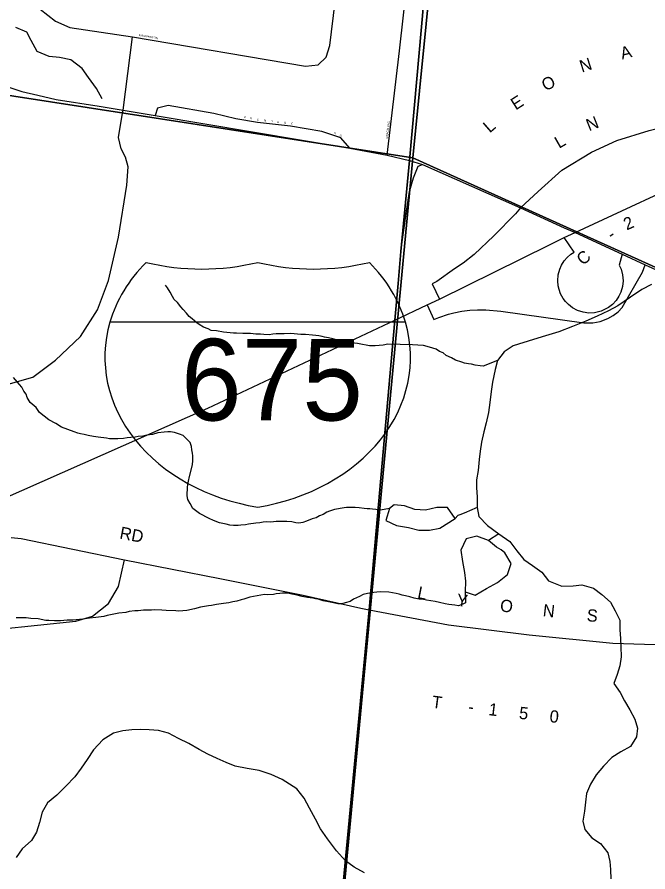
# Model space of a CAD drawing. Extents: x 1312308 to 1684953, y 460642 to 865172.
# Drawn here: x 1485536 to 1489405, y 595224 to 600462 of the extents above; entities that cross this region are included whole.
import ezdxf

# ---------------------------------------------------------------- set-up
doc = ezdxf.new("R2010")
doc.units = 0
for name, color, linetype in [('GM_X_County_Road', 7, 'Continuous'), ('GM_X_County_Road_Text', 7, 'Continuous'), ('GM_X_Interchange_Ramps', 7, 'Continuous'), ('GM_X_Interstate_Location', 7, 'Continuous'), ('GM_X_Interstate_Route', 7, 'Continuous'), ('GM_X_Interstate_Shield', 7, 'Continuous'), ('GM_X_Minor_Lake', 7, 'Continuous'), ('GM_X_Minor_River', 7, 'Continuous'), ('GM_X_Section', 7, 'Continuous'), ('GM_X_State_Route', 7, 'Continuous'), ('GM_X_Township', 7, 'Continuous'), ('GM_X_Township_Road', 7, 'Continuous'), ('GM_X_Township_Road_Text', 7, 'Continuous'), ('GM_X_Township_Subdivision', 7, 'Continuous'), ('GM_X_Township_Subdivision_Text', 7, 'Continuous')]:
    doc.layers.add(name, color=color, linetype=linetype)

msp = doc.modelspace()

# ---------------------------------------------------------------- linework, layer by layer
at = {"layer": 'GM_X_County_Road'}
for points in [[(1488624, 599293), (1488732.4, 599392.9), (1488877.9, 599523.4), (1489058.4, 599635.3), (1489215, 599706.7), (1489412.7, 599767.2), (1489613.2, 599816.6), (1490011.4, 599912.8)], [(1485500.1, 597274), (1485559.9, 597268), (1486193.8, 597137.2), (1486778.4, 597022.4), (1487290.4, 596920), (1487644.5, 596841.3)], [(1487644.5, 596841.3), (1487694.3, 596830.2)]]:
    msp.add_lwpolyline(points, dxfattribs=at)
at = {"layer": 'GM_X_Interchange_Ramps'}
for points in [[(1488624, 599293), (1488593, 599257), (1488460.8, 599122.7), (1488339.7, 599008.2), (1488271.1, 598954.6), (1488219.1, 598919.8), (1488109.3, 598842.4), (1488082.3, 598826.9), (1488125.8, 598734.2)], [(1489246.6, 599009), (1489229, 598943), (1489240.6, 598917.3), (1489249.7, 598883.3), (1489252.6, 598845.9), (1489249.1, 598811.4), (1489238.9, 598776.1), (1489227.3, 598751.5), (1489210.1, 598725.6), (1489188.6, 598702.2), (1489162.9, 598682), (1489117.7, 598659.7), (1489078.2, 598650.4), (1489041.7, 598649), (1489007.4, 598653.9), (1488973.9, 598664.7), (1488943.1, 598681.2), (1488917.4, 598701.1), (1488899, 598720.3), (1488885.4, 598738.5), (1488869.4, 598767.6), (1488860.3, 598792.3), (1488855, 598815), (1488852.1, 598845.7), (1488855.1, 598883.5), (1488864.6, 598918.5), (1488875, 598942), (1488891.5, 598968.3), (1488910.1, 598990), (1488932.6, 599009.5), (1488952.7, 599021.4), (1488891.4, 599110.8)], [(1488051, 598698.2), (1488092.5, 598609.9), (1488123.1, 598620.7), (1488182.7, 598641.3), (1488214.5, 598649.9), (1488263.9, 598659.9), (1488312.7, 598666.2), (1488360.7, 598668.9), (1488411.5, 598668), (1488502, 598659.9), (1489012.1, 598588.9), (1489067.3, 598588.8), (1489113.1, 598597.5), (1489158.2, 598614.5), (1489192.3, 598634.1), (1489221.7, 598657.1), (1489246.5, 598682.5), (1489371.5, 598899.8), (1489387.9, 598944.9)]]:
    msp.add_lwpolyline(points, dxfattribs=at)
at = {"layer": 'GM_X_Interstate_Route'}
for points in [[(1488958.9, 599141.6), (1489786.5, 599525.8)], [(1488801.3, 599066.5), (1488891.4, 599110.8), (1488958.9, 599141.6)], [(1484820.7, 597220.1), (1485046.4, 597333.1), (1486705, 598066.6), (1487853.3, 598605.4), (1488051, 598698.2), (1488125.8, 598734.2), (1488801.3, 599066.5)]]:
    msp.add_lwpolyline(points, dxfattribs=at)
at = {"layer": 'GM_X_Interstate_Shield'}
msp.add_line((1487918.2, 598592.2), (1486105.2, 598592.2), dxfattribs=at)
msp.add_line((1487918.2, 598592.2), (1486105.2, 598592.2), dxfattribs=at)
for centre, start_param, end_param in [((1487246.1, 598378), 2.47259, 2.911027), ((1486669.2, 599856), 4.415841, 5.008937), ((1487354.1, 599856), 4.415841, 5.008937), ((1486777.3, 598378), 0.230566, 0.669003), ((1487246.1, 598378), 2.911027, 4.511031), ((1486777.3, 598378), 4.913747, 6.513751)]:
    msp.add_ellipse(centre, major_axis=(1171.9, 0), ratio=0.8, start_param=start_param, end_param=end_param, dxfattribs=at)
at = {"layer": 'GM_X_Minor_Lake'}
for points in [[(1487847.7, 597473.8), (1487819.2, 597450.2), (1487797.8, 597378.4), (1487863.2, 597347), (1487937.1, 597335.5), (1488000.9, 597318.2), (1488065, 597319), (1488129.3, 597329.8), (1488222.7, 597390.2)], [(1488222.7, 597390.2), (1488175.9, 597457.3), (1488109.8, 597456.6), (1488041.3, 597439.9), (1487975.3, 597445.2), (1487911.7, 597466.5), (1487847.7, 597473.8)], [(1488426.4, 597255.7), (1488354.7, 597281.2), (1488290.3, 597264.4), (1488256.9, 597194.8), (1488267.6, 597126.3), (1488280.3, 597059.8), (1488285.3, 597005.5), (1488284, 596941.3), (1488345.7, 596920), (1488414.6, 596960.9), (1488481.4, 596997.7), (1488544.5, 597046.7), (1488565.8, 597114.5), (1488527, 597179.5)], [(1488505.4, 597198), (1488475.6, 597214.6), (1488426.4, 597255.7)], [(1488527, 597179.5), (1488505.4, 597198)]]:
    msp.add_lwpolyline(points, dxfattribs=at)
at = {"layer": 'GM_X_Minor_River'}
for points in [[(1486057.3, 599961.8), (1486022.5, 600024.7), (1485973.7, 600091.9), (1485934.7, 600146.9), (1485865.7, 600200.4), (1485795.9, 600215.8), (1485731.9, 600221.1), (1485658.3, 600250.6), (1485621.6, 600319.6), (1485596.6, 600370.3), (1485529, 600399.7)], [(1488482.2, 598358.6), (1488393.7, 598322.9), (1488375.7, 598325.3), (1488345.7, 598330.1), (1488323.7, 598334.6), (1488303.7, 598337.1), (1488279.7, 598341.8), (1488263.8, 598348.2), (1488223.9, 598359.2), (1488200.2, 598373.8), (1488168.4, 598388.7), (1488148.8, 598405.2), (1488126.9, 598413.8), (1488107.2, 598428.3), (1488065.3, 598439.4), (1488029.4, 598450.3), (1487993.3, 598451.2), (1487961.2, 598454), (1487810.7, 598457.7), (1487780.5, 598452.5), (1487732.2, 598447.6), (1487698, 598448.5), (1487676.1, 598453), (1487654, 598455.6), (1487624.1, 598462.4), (1487606.1, 598464.8), (1487574.1, 598469.6), (1487556.1, 598472.1), (1487520.1, 598481), (1487494.1, 598485.6), (1487472.2, 598490.2), (1487446.2, 598496.9), (1487422.2, 598501.5), (1487406.3, 598505.9), (1487386.3, 598508.4), (1487368.3, 598510.8), (1487348.2, 598513.3), (1487304.1, 598516.4), (1487276, 598517.1), (1487213.9, 598522.7), (1487173.7, 598521.7), (1487155.7, 598522.1), (1487125.5, 598520.9), (1487105.4, 598519.4), (1487081.2, 598515.9), (1487049.1, 598516.7), (1487029.1, 598519.2), (1487001, 598519.9), (1486967, 598522.8), (1486920.8, 598523.9), (1486880.7, 598524.9), (1486862.6, 598525.4), (1486802.5, 598530.9), (1486758.5, 598540), (1486726.5, 598542.8), (1486708.6, 598551.3), (1486678.8, 598562), (1486653.1, 598578.7), (1486637.3, 598589.1), (1486609.8, 598613.9), (1486592.1, 598628.4), (1486574.5, 598648.9), (1486555, 598671.5), (1486539.3, 598687.9), (1486519.8, 598712.5), (1486500.2, 598731), (1486488.6, 598749.4), (1486475.2, 598775.8), (1486457.8, 598804.3), (1486446.2, 598820.7)], [(1489426.9, 598823.8), (1489367.7, 598793.9), (1489297.8, 598746.2), (1489219.7, 598692.9), (1489162.5, 598662.9), (1489093.2, 598629.3), (1489024, 598599.7), (1488942.6, 598566.5), (1488859.3, 598533.5), (1488776.2, 598508.4), (1488703.3, 598487), (1488577.6, 598447.4), (1488524.2, 598411.2), (1488482.2, 598358.6), (1488468.2, 598302.9), (1488451.3, 598225.3), (1488443.2, 598167.4), (1488434.8, 598101.5), (1488426.6, 598039.6), (1488412.3, 597976)], [(1485907.8, 597912.8), (1485885.9, 597921.3), (1485808.3, 597949.4), (1485772.7, 597972.3), (1485731.1, 597995.4), (1485701.5, 598016.2), (1485673.9, 598039), (1485652.6, 598069.6), (1485615.2, 598100.7), (1485597.9, 598131.2), (1485592.4, 598151.4), (1485576.8, 598169.8), (1485565.3, 598194.2), (1485549.6, 598210.7), (1485514.6, 598253.7)], [(1488412.3, 597976), (1488398.3, 597920.3), (1488384, 597858.6), (1488376, 597802.8), (1488370.1, 597750.8), (1488363.7, 597684.8), (1488353.6, 597627), (1488353.8, 597576.9), (1488357.9, 597522.5), (1488357.5, 597456.4), (1488367.5, 597401.8), (1488421.7, 597347.7), (1488489.9, 597295.1), (1488558.4, 597248.5), (1488600.4, 597190.8), (1488644.7, 597139), (1488697.4, 597101), (1488754.1, 597060.8), (1488796.2, 597007.1), (1488877.3, 596976.1), (1488947.5, 596977.6), (1488999.8, 596983.7), (1489071.2, 596963), (1489121.9, 596923.1), (1489176.3, 596877), (1489204.5, 596823.8), (1489232.5, 596766.6), (1489232.4, 596708.4), (1489236.4, 596654.1), (1489238.6, 596603.9), (1489240.4, 596541.6), (1489232.4, 596487.8), (1489216.5, 596434.2), (1489196.6, 596378.9)], [(1487819.2, 597450.2), (1487765.6, 597441.3), (1487735.5, 597444.1), (1487715.5, 597446.6), (1487699.5, 597449), (1487683.5, 597449.4), (1487665.4, 597451.8), (1487633.4, 597454.6), (1487609.4, 597457.2), (1487585.3, 597457.8), (1487557.1, 597456.5), (1487541, 597454.9), (1487482.5, 597444.3), (1487452.2, 597435), (1487436, 597429.4), (1487413.5, 597413.9), (1487391.2, 597406.4), (1487370.9, 597394.9), (1487346.6, 597387.5), (1487310.1, 597374.3), (1487287.8, 597364.8), (1487263.6, 597361.4), (1487245.6, 597363.9), (1487221.6, 597368.5), (1487189.6, 597371.3), (1487149.4, 597372.3), (1487125.3, 597370.9), (1487093.1, 597367.6), (1487063, 597368.4), (1487044.9, 597366.8), (1487024.7, 597363.3), (1487000.6, 597361.9), (1486954.2, 597355), (1486936.1, 597351.5), (1486907.9, 597348.1), (1486891.8, 597346.5), (1486863.7, 597347.2), (1486839.7, 597349.8), (1486817.7, 597354.4), (1486777.7, 597363.4), (1486740, 597378.4), (1486714.1, 597389.1), (1486654.7, 597420.7), (1486613.3, 597451.8), (1486597.9, 597482.3), (1486582.5, 597506.7), (1486579, 597528.9), (1486580.3, 597583), (1486587.3, 597619), (1486594, 597646.9), (1486611.8, 597718.7), (1486614.5, 597744.8), (1486613.1, 597772.9), (1486611.6, 597791), (1486608.1, 597811.2), (1486606.5, 597831.3), (1486597.1, 597855.6), (1486571.7, 597882.3), (1486554, 597898.8), (1486532.1, 597907.4), (1486502.2, 597916.1), (1486476.2, 597920.8), (1486460.2, 597921.2), (1486438, 597919.7), (1486399.8, 597914.7), (1486365.4, 597905.5), (1486331.1, 597900.3), (1486306.9, 597894.9), (1486278.7, 597891.6), (1486260.6, 597888), (1486234.4, 597886.6), (1486210.2, 597883.2), (1486188.1, 597879.8), (1486153.9, 597878.6), (1486123.7, 597877.3), (1486101.7, 597877.9), (1486083.7, 597882.3), (1486033.6, 597887.6), (1486003.6, 597892.3), (1485971.7, 597899.2), (1485947.7, 597903.8), (1485925.7, 597908.3), (1485907.8, 597912.8)], [(1488357.5, 597456.4), (1488311.6, 597435.8), (1488291.4, 597428.3), (1488256.9, 597415.1), (1488238.6, 597407.5), (1488222.7, 597390.2)], [(1488489.9, 597295.1), (1488426.4, 597255.7)], [(1488284, 596941.3), (1488285.7, 596872.5), (1488269.5, 596864.8), (1488243.1, 596855.5), (1488221.1, 596858), (1488183.1, 596863), (1488161.1, 596867.5), (1488127.1, 596874.4), (1488099.2, 596881.1), (1488047.1, 596888.4), (1488029.2, 596892.9), (1488001.1, 596895.6), (1487971.2, 596902.3), (1487945.2, 596909), (1487917.3, 596915.7), (1487897.3, 596920.2), (1487879.4, 596926.7), (1487861.4, 596929.2), (1487815.4, 596938.3), (1487765.3, 596939.6), (1487743.2, 596938.1), (1487723, 596936.6), (1487684.7, 596929.5), (1487658.5, 596924.2), (1487636.1, 596912.7), (1487599.5, 596895.5), (1487579.1, 596882), (1487548.8, 596872.7), (1487528.6, 596867.2), (1487502.5, 596867.8), (1487476.5, 596872.5), (1487446.5, 596879.2), (1487412.6, 596886.1), (1487382.7, 596894.9), (1487366.7, 596897.3), (1487350.7, 596901.7), (1487316.7, 596906.5), (1487284.7, 596911.3), (1487244.8, 596922.3), (1487220.8, 596927), (1487204.8, 596929.4), (1487188.8, 596931.8), (1487164.7, 596932.4), (1487146.6, 596930.8), (1487124.4, 596927.3), (1487108.3, 596923.7), (1487074.1, 596922.6), (1487054, 596923.1), (1487029.9, 596919.6), (1486963.3, 596907.2), (1486926.9, 596896.1), (1486910.7, 596890.5), (1486884.4, 596883.1), (1486858.2, 596879.7), (1486833.9, 596872.3), (1486801.7, 596869.1), (1486759.4, 596862.1), (1486729.1, 596856.8), (1486709, 596855.3), (1486684.8, 596849.9), (1486660.6, 596846.5), (1486624.2, 596835.4), (1486577.8, 596826.5), (1486551.6, 596823.1), (1486525.4, 596821.8), (1486509.4, 596824.2), (1486451.2, 596825.6), (1486423.2, 596828.3), (1486379, 596829.4), (1486360.9, 596827.8), (1486310.7, 596827.1), (1486278.5, 596823.8), (1486258.4, 596824.3), (1486224.2, 596819.2), (1486202, 596813.7), (1486159.7, 596810.7), (1486129.4, 596803.4), (1486089, 596794.4), (1486068.8, 596788.9), (1486018.5, 596784.1), (1485980.2, 596779), (1485939.9, 596772), (1485917.8, 596770.6), (1485877.5, 596767.5), (1485843.4, 596766.4)], [(1485843.4, 596766.4), (1485801.1, 596763.4), (1485765, 596762.3), (1485730.9, 596765.2), (1485712.8, 596765.6), (1485664.9, 596774.8), (1485620.8, 596777.9), (1485590.7, 596780.7), (1485550.6, 596781.7), (1485530.5, 596780.2)], [(1489196.6, 596378.9), (1489235.1, 596324.5), (1489261.6, 596271.5), (1489294, 596216.3), (1489324.4, 596159.1), (1489340.8, 596104.4), (1489335.1, 596052.4), (1489299.1, 595993.3), (1489239.8, 595959), (1489184.5, 595924.6), (1489132.6, 595872), (1489086.7, 595819.3), (1489052.8, 595762.1), (1489028.9, 595704.7), (1489021.2, 595650.7), (1489015.5, 595596.7), (1489005.5, 595534.8), (1489018, 595484.2), (1489060.6, 595432.7), (1489113.8, 595398.9), (1489158.2, 595341.4), (1489170.7, 595288.8), (1489175.1, 595238.5), (1489177.3, 595180.2)], [(1487667.5, 595219.1), (1487602.3, 595253.2), (1487549.2, 595291), (1487494.9, 595352.9), (1487438.9, 595426.9), (1487396.6, 595488.4), (1487366.3, 595547.6), (1487330.3, 595614.9), (1487296, 595676.2), (1487251.6, 595733.8), (1487160.9, 595790.8), (1487093.6, 595821), (1487020, 595845.4), (1486948, 595857.6), (1486874.1, 595872), (1486818.5, 595893.8), (1486763.1, 595919.6), (1486705.6, 595945.4), (1486652.3, 595975.2), (1486589.1, 596011.3), (1486525.8, 596041.3), (1486464.5, 596073.4), (1486402.8, 596091.3), (1486346.6, 596095.1), (1486290.4, 596096.8), (1486240.1, 596094.4), (1486183.6, 596088.1), (1486126.9, 596073.8), (1486061.4, 596033.7), (1486005.2, 595973.2), (1485965.2, 595912.2), (1485929.4, 595859.2), (1485889.5, 595806.2), (1485835.5, 595749.7), (1485779.6, 595695.2), (1485721.8, 595646.8), (1485689.9, 595589.6), (1485673.8, 595525.9), (1485654, 595468.3), (1485624.2, 595417), (1485566.3, 595364.6), (1485530.5, 595311.5)]]:
    msp.add_lwpolyline(points, dxfattribs=at)
at = {"layer": 'GM_X_Section'}
for points in [[(1483133.5, 605978.7), (1488497.8, 604980.5), (1487963.3, 599599.4), (1482615.8, 600425.3)], [(1488497.8, 604980.5), (1493510.4, 603241.1), (1492992, 597331.8), (1487963.3, 599599.4)], [(1482615.8, 600425.3), (1487963.3, 599599.4), (1487448.9, 594128), (1482090.2, 594892.5)], [(1487963.3, 599599.4), (1492992, 597331.8), (1493222.5, 597253.6), (1492765.2, 591848.7), (1487448.9, 594128)]]:
    msp.add_lwpolyline(points, close=True, dxfattribs=at)
at = {"layer": 'GM_X_State_Route'}
for points in [[(1485428.8, 600055.5), (1485460.9, 600041.5), (1485565.5, 600006.1), (1485663, 599984.1), (1485774.5, 599957.8), (1486040.1, 599915.8)], [(1486040.1, 599915.8), (1486185.6, 599892.8), (1486382.8, 599859.2), (1487576.1, 599659.4), (1487642.4, 599647.1)], [(1487642.4, 599647.1), (1487806.1, 599616.6), (1487942, 599584.2), (1488022.6, 599558.6), (1488624, 599293), (1488891.9, 599171.9)], [(1488891.9, 599171.9), (1488958.9, 599141.6), (1489246.6, 599009), (1489387.9, 598944.9), (1490111.6, 598619.3), (1490509.8, 598436.4), (1490773.2, 598325.4), (1490881.2, 598276.6)]]:
    msp.add_lwpolyline(points, dxfattribs=at)
at = {"layer": 'GM_X_Township'}
for points in [[(1488668.8, 607582.4), (1488397.9, 604604.1), (1488382.5, 604434.9), (1488301.6, 603539.3), (1488222.7, 602672.8), (1488060.1, 600883), (1487942, 599584.2), (1487890.5, 599026.4), (1487873.4, 598830.3), (1487853.3, 598605.4), (1487694.3, 596830.2), (1487177.2, 591380.6), (1487128.9, 590797.4), (1486724.4, 586538.1), (1486296.6, 581644.3)], [(1486296.6, 581644.3), (1486724.4, 586538.1), (1487128.9, 590797.4), (1487177.2, 591380.6), (1487694.3, 596830.2), (1487853.3, 598605.4), (1487873.4, 598830.3), (1487890.5, 599026.4), (1487942, 599584.2), (1488060.1, 600883), (1488222.7, 602672.8), (1488301.6, 603539.3), (1488382.5, 604434.9), (1488397.9, 604604.1), (1488668.8, 607582.4)]]:
    msp.add_lwpolyline(points, dxfattribs=at)
at = {"layer": 'GM_X_Township_Road'}
for points in [[(1487873.4, 598830.3), (1487890.5, 599026.4), (1487924.6, 599273.8), (1487941.7, 599393.1), (1487967.3, 599478.4), (1487996.4, 599549.9), (1488022.6, 599558.6)], [(1487727.3, 597191.5), (1487830.8, 598327)], [(1487694.3, 596830.2), (1487694.3, 596830.2), (1487727.3, 597191.5)], [(1487649.6, 596358.6), (1487694.3, 596830.2)], [(1487694.3, 596830.2), (1488181.3, 596738.1), (1488676.8, 596676.2), (1489189.2, 596625.5), (1489577.7, 596614.2), (1489612.6, 596614.9)], [(1487316.4, 592847.8), (1487649.6, 596358.6)]]:
    msp.add_lwpolyline(points, dxfattribs=at)
at = {"layer": 'GM_X_Township_Subdivision'}
for points in [[(1485751.6, 600955), (1485574.6, 600753.6), (1485566.7, 600682.5), (1485574.6, 600611.4), (1485629.9, 600548.2), (1485772, 600437.7), (1485858.9, 600398.2), (1486242.8, 600342.3), (1487304.3, 600161.4), (1487383.2, 600169.3), (1487430.7, 600216.6), (1487454.3, 600287.7), (1487486, 600556.2), (1487541.3, 600974.7), (1487572.1, 601248), (1487520.1, 601402.7), (1487517.6, 601456.3), (1487612.4, 602269.7), (1487628.2, 602309.2), (1487659.8, 602340.8), (1487707.2, 602348.7), (1488046.8, 602317.1)], [(1487806.1, 599616.6), (1487880.9, 600256.1), (1487951.9, 600895.7)], [(1486182.4, 599873.9), (1486185.6, 599892.8), (1486242.8, 600342.3)], [(1487576.1, 599659.4), (1487522.5, 599722.1), (1487404.7, 599760.6), (1487212.3, 599794.3), (1487010.4, 599815.9), (1486878.1, 599839.9), (1486743.5, 599871.2), (1486462.2, 599921.7), (1486397.2, 599904.9), (1486382.8, 599859.2)], [(1482436, 598484), (1483074.3, 598427.8), (1483950.1, 598333.5), (1484427.3, 598289.1), (1484731.5, 598256.3), (1484869.8, 598240.9), (1485272.5, 598196.2), (1485452.8, 598204.8), (1485633.1, 598256.3), (1485770.5, 598359.3), (1485925.1, 598505.2), (1486028.1, 598668.4), (1486096.8, 598848.6), (1486156.9, 599114.8), (1486208.5, 599432.4), (1486217.1, 599543.9), (1486199.9, 599604.1), (1486174.1, 599655.6), (1486156.9, 599724.3), (1486182.4, 599873.9)], [(1484174.6, 596258.8), (1484807.9, 596620.6), (1484899.1, 596657.1), (1485423.9, 596711), (1485895.9, 596760.5), (1485999.3, 596790.8), (1486096.6, 596869.9), (1486157.4, 596973.2), (1486193.8, 597137.2)]]:
    msp.add_lwpolyline(points, dxfattribs=at)

# ---------------------------------------------------------------- texts
at = {"layer": 'GM_X_County_Road_Text'}
for s, rotation, p in [('A', 14.6768, (1489246.9, 600201.9)), ('N', 17.8532, (1488999.8, 600122.2)), ('O', 27.1532, (1488776.8, 600006.7)), ('E', 32.5442, (1488594.1, 599889.7)), ('N', 21.5491, (1489043.8, 599762)), ('L', 41.2762, (1488435.1, 599748.9)), ('L', 29.9921, (1488859.9, 599654.9)), ('2', 23.9086, (1489275.4, 599154.8)), ('-', 33.5753, (1489184.5, 599093.1)), ('C', 41.2135, (1489007.5, 598937.1)), ('RD', 349.0755, (1486160.8, 597267.5))]:
    msp.add_text(s, height=75, rotation=rotation, dxfattribs=at).set_placement(p)
at = {"layer": 'GM_X_Interstate_Location'}
for s, p in [('-', (1487011.7, 598240.6)), ('.', (1487011.6, 598240.6)), (',', (1487011.6, 598240.6))]:
    msp.add_text(s, height=0.25, dxfattribs=at).set_placement(p)
msp.add_text('675', height=0.25, rotation=0, dxfattribs=at).set_placement((1486706.1, 598033.2))
at = {"layer": 'GM_X_Interstate_Shield'}
msp.add_text('675', height=500, dxfattribs=at).set_placement((1486541.3, 597990.7))
at = {"layer": 'GM_X_Township_Road_Text'}
for s, rotation, p in [('L', 348.9741, (1487987.3, 596901.4)), ('Y', 352.7085, (1488228.6, 596855.1)), ('O', 353.5259, (1488495.1, 596821)), ('N', 353.574, (1488757.7, 596791.2)), ('S', 354.854, (1489027.3, 596760.9)), ('T', 352.4854, (1488076.6, 596230.7)), ('-', 352.6461, (1488300, 596201.2)), ('1', 353.09, (1488424.7, 596185.1)), ('5', 353.716, (1488611.7, 596162.5)), ('0', 354.4184, (1488799.4, 596141.9))]:
    msp.add_text(s, height=75, rotation=rotation, dxfattribs=at).set_placement(p)
at = {"layer": 'GM_X_Township_Subdivision_Text'}
for s, rotation, p in [('WASHINGTON', 350.2388, (1486280.9, 600346.6)), ('F', 348.2507, (1486928, 599844.9)), ('R', 348.6507, (1486962.9, 599837.6)), ('O', 352.4519, (1487005.3, 599829.2)), ('N', 353.9767, (1487050.3, 599823.3)), ('T', 353.9796, (1487094.1, 599818.7)), ('A', 353.9888, (1487129.1, 599815)), ('G', 354.0112, (1487172.9, 599810.4)), ('E', 353.9796, (1487216.6, 599805.8)), ('GRACELAND', 83.3685, (1487809.9, 599718)), ('R', 337.3372, (1487478.7, 599747.9)), ('D', 325.7583, (1487512.9, 599733.9))]:
    msp.add_text(s, height=12.5, rotation=rotation, dxfattribs=at).set_placement(p)

doc.saveas('drawing.dxf')
